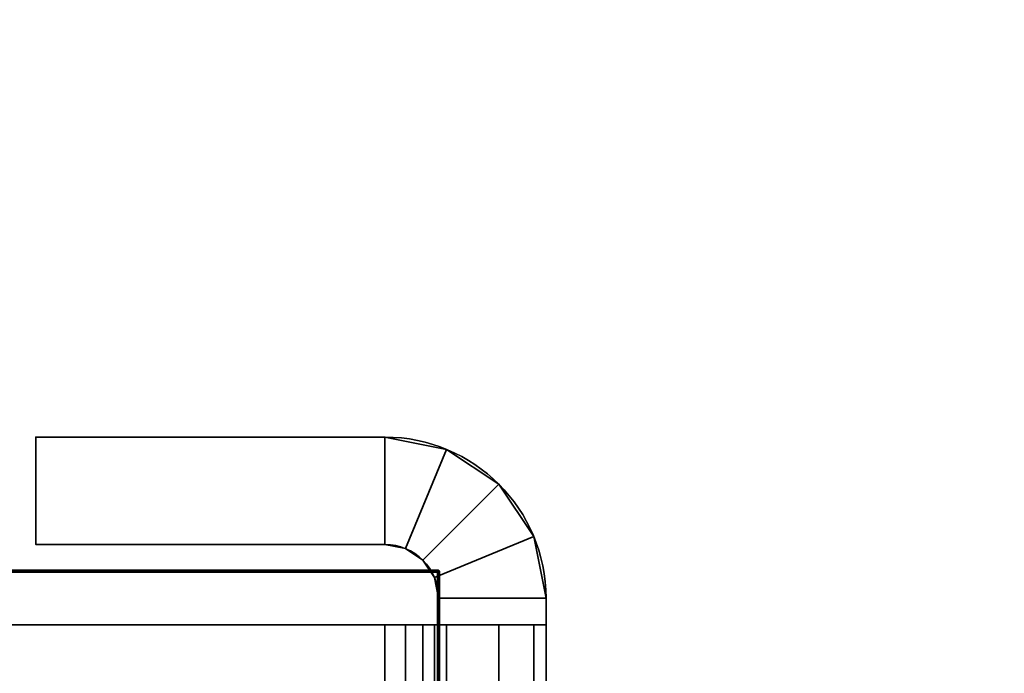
# Model space of a CAD drawing. Header units: millimetres. Extents: x -603 to 3703, y -115 to 249.
# Tile 627 of 656: x 1987 to 2005, y -9 to 3. Entities that reach past the tile are written whole.
import ezdxf

# ---------------------------------------------------------------- set-up
doc = ezdxf.new("R2010")
doc.units = ezdxf.units.MM
doc.layers.add('152', color=7, linetype='Continuous', true_color=0xffffff)

# ---------------------------------------------------------------- blocks, each defined once
blk = doc.blocks.new('UG_SURFACE_002')
at = {"layer": '152', "color": 252, "linetype": 'Continuous', "lineweight": 35}
for points in [[(2165, -13.3, 2212.25), (2165, 230.4, 2212.25), (835, 230.4, 2212.25), (835, -13.3, 2212.25)], [(985, -13.3, 2062.25), (985, 230.4, 2062.25), (2015, 230.4, 2062.25), (2015, -13.3, 2062.25)]]:
    blk.add_3dface(points, dxfattribs=at)
blk = doc.blocks.new('UG_SURFACE_147')
at = {"layer": '152', "color": 18, "linetype": 'Continuous', "lineweight": 70}
for points in [[(1976.5, -6.8, 1529.25), (1994.5, -6.8, 1529.25), (1994.5, -6.8, 1494.25), (1976.5, -6.8, 1494.25)], [(1976.5, -6.8, 1494.25), (1994.5, -6.8, 1494.25), (1994.5, -31.8, 1494.25), (1979.5, -31.8, 1494.25)], [(1994.5, -31.8, 1529.25), (1994.5, -6.8, 1529.25), (1976.5, -6.8, 1529.25), (1976.5, -28.8, 1529.25)], [(1994.5, -6.8, 1529.25), (1994.5, -31.8, 1529.25), (1994.5, -31.8, 1494.25), (1994.5, -6.8, 1494.25)]]:
    blk.add_3dface(points, dxfattribs=at)
blk = doc.blocks.new('UG_SURFACE_148')
at = {"layer": '152', "color": 252, "linetype": 'Continuous', "lineweight": 35}
for points in [[(1987, -6.3, 1527.75), (1987, -4.3, 1527.75), (1987, -4.3, 1495.75), (1987, -6.3, 1495.75)], [(1993.5, -4.3, 1527.75), (1993.5, -4.3, 1495.75), (1987, -4.3, 1495.75), (1987, -4.3, 1527.75)], [(1993.5, -6.3, 1495.75), (1987, -6.3, 1495.75), (1987, -4.3, 1495.75), (1993.5, -4.3, 1495.75)], [(1993.5, -4.3, 1527.75), (1987, -4.3, 1527.75), (1987, -6.3, 1527.75), (1993.5, -6.3, 1527.75)], [(1993.5, -4.3, 1495.75), (1994.648, -4.528, 1495.75), (1993.883, -6.376, 1495.75), (1993.5, -6.3, 1495.75)], [(1993.5, -6.3, 1527.75), (1993.883, -6.376, 1527.75), (1994.648, -4.528, 1527.75), (1993.5, -4.3, 1527.75)], [(1993.5, -4.3, 1495.75), (1993.5, -4.3, 1527.75), (1994.648, -4.528, 1527.75), (1994.648, -4.528, 1495.75)], [(1994.648, -4.528, 1495.75), (1995.621, -5.179, 1495.75), (1994.207, -6.593, 1495.75), (1993.883, -6.376, 1495.75)], [(1993.883, -6.376, 1527.75), (1994.207, -6.593, 1527.75), (1995.621, -5.179, 1527.75), (1994.648, -4.528, 1527.75)], [(1994.648, -4.528, 1495.75), (1994.648, -4.528, 1527.75), (1995.621, -5.179, 1527.75), (1995.621, -5.179, 1495.75)], [(1995.621, -5.179, 1495.75), (1996.272, -6.152, 1495.75), (1994.424, -6.917, 1495.75), (1994.207, -6.593, 1495.75)], [(1996.272, -6.152, 1527.75), (1995.621, -5.179, 1527.75), (1994.207, -6.593, 1527.75), (1994.424, -6.917, 1527.75)], [(1995.621, -5.179, 1495.75), (1995.621, -5.179, 1527.75), (1996.272, -6.152, 1527.75), (1996.272, -6.152, 1495.75)], [(1994.5, -7.3, 1495.75), (1994.424, -6.917, 1495.75), (1996.272, -6.152, 1495.75), (1996.5, -7.3, 1495.75)], [(1996.5, -7.3, 1527.75), (1996.272, -6.152, 1527.75), (1994.424, -6.917, 1527.75), (1994.5, -7.3, 1527.75)], [(1996.272, -6.152, 1495.75), (1996.272, -6.152, 1527.75), (1996.5, -7.3, 1527.75), (1996.5, -7.3, 1495.75)], [(1993.5, -6.3, 1527.75), (1987, -6.3, 1527.75), (1987, -6.3, 1495.75), (1993.5, -6.3, 1495.75)], [(1993.883, -6.376, 1495.75), (1993.883, -6.376, 1527.75), (1993.5, -6.3, 1527.75), (1993.5, -6.3, 1495.75)], [(1994.207, -6.593, 1495.75), (1994.207, -6.593, 1527.75), (1993.883, -6.376, 1527.75), (1993.883, -6.376, 1495.75)], [(1994.424, -6.917, 1495.75), (1994.424, -6.917, 1527.75), (1994.207, -6.593, 1527.75), (1994.207, -6.593, 1495.75)], [(1994.5, -7.3, 1495.75), (1994.5, -7.3, 1527.75), (1994.424, -6.917, 1527.75), (1994.424, -6.917, 1495.75)], [(1994.5, -7.3, 1495.75), (1994.5, -17.571, 1509.743), (1994.5, -16.947, 1510.823)], [(1994.5, -7.3, 1495.75), (1994.5, -7.8, 1495.75), (1994.5, -18.58, 1509.009), (1994.5, -17.571, 1509.743)], [(1994.5, -16.947, 1510.823), (1994.5, -7.8, 1527.75), (1994.5, -7.3, 1527.75), (1994.5, -7.3, 1495.75)], [(1996.5, -7.3, 1495.75), (1996.5, -7.8, 1495.75), (1994.5, -7.8, 1495.75), (1994.5, -7.3, 1495.75)], [(1994.5, -7.3, 1527.75), (1994.5, -7.8, 1527.75), (1996.5, -7.8, 1527.75), (1996.5, -7.3, 1527.75)], [(1996.5, -12.8, 1518.75), (1996.5, -7.3, 1527.75), (1996.5, -7.8, 1527.75), (1996.5, -16.259, 1520.919)], [(1996.5, -12.8, 1518.75), (1996.5, -12.8, 1504.75), (1996.5, -7.3, 1495.75), (1996.5, -7.3, 1527.75)], [(1996.5, -7.8, 1495.75), (1996.5, -7.3, 1495.75), (1996.5, -12.8, 1504.75)], [(1979.5, -27.8, 1529.25), (1979.5, -7.8, 1529.25), (1993.5, -7.8, 1529.25), (1993.5, -31.8, 1529.25)], [(1993.5, -31.8, 1531.25), (1993.5, -7.8, 1531.25), (1979.5, -7.8, 1531.25), (1979.5, -27.8, 1531.25)], [(1979.5, -7.8, 1531.25), (1993.5, -7.8, 1531.25), (1993.5, -7.8, 1529.25), (1979.5, -7.8, 1529.25)], [(1979.5, -27.8, 1492.25), (1979.5, -7.8, 1492.25), (1993.5, -7.8, 1492.25), (1993.5, -31.8, 1492.25)], [(1993.5, -31.8, 1494.25), (1993.5, -7.8, 1494.25), (1979.5, -7.8, 1494.25), (1979.5, -27.8, 1494.25)], [(1993.5, -7.8, 1492.25), (1979.5, -7.8, 1492.25), (1979.5, -7.8, 1494.25), (1993.5, -7.8, 1494.25)], [(1993.883, -7.8, 1529.174), (1993.883, -31.8, 1529.174), (1993.5, -31.8, 1529.25), (1993.5, -7.8, 1529.25)], [(1993.5, -7.8, 1494.25), (1993.5, -31.8, 1494.25), (1993.883, -31.8, 1494.326), (1993.883, -7.8, 1494.326)], [(1993.5, -7.8, 1531.25), (1993.5, -31.8, 1531.25), (1994.648, -31.8, 1531.022), (1994.648, -7.8, 1531.022)], [(1993.5, -7.8, 1531.25), (1994.648, -7.8, 1531.022), (1993.883, -7.8, 1529.174), (1993.5, -7.8, 1529.25)], [(1994.648, -7.8, 1492.478), (1994.648, -31.8, 1492.478), (1993.5, -31.8, 1492.25), (1993.5, -7.8, 1492.25)], [(1993.5, -7.8, 1494.25), (1993.883, -7.8, 1494.326), (1994.648, -7.8, 1492.478), (1993.5, -7.8, 1492.25)], [(1994.207, -7.8, 1528.957), (1994.207, -31.8, 1528.957), (1993.883, -31.8, 1529.174), (1993.883, -7.8, 1529.174)], [(1993.883, -7.8, 1494.326), (1993.883, -31.8, 1494.326), (1994.207, -31.8, 1494.543), (1994.207, -7.8, 1494.543)], [(1994.648, -7.8, 1531.022), (1995.621, -7.8, 1530.371), (1994.207, -7.8, 1528.957), (1993.883, -7.8, 1529.174)], [(1993.883, -7.8, 1494.326), (1994.207, -7.8, 1494.543), (1995.621, -7.8, 1493.129), (1994.648, -7.8, 1492.478)], [(1994.424, -7.8, 1528.633), (1994.424, -31.8, 1528.633), (1994.207, -31.8, 1528.957), (1994.207, -7.8, 1528.957)], [(1994.207, -7.8, 1494.543), (1994.207, -31.8, 1494.543), (1994.424, -31.8, 1494.867), (1994.424, -7.8, 1494.867)], [(1994.424, -7.8, 1528.633), (1994.207, -7.8, 1528.957), (1995.621, -7.8, 1530.371), (1996.272, -7.8, 1529.398)], [(1996.272, -7.8, 1494.102), (1995.621, -7.8, 1493.129), (1994.207, -7.8, 1494.543), (1994.424, -7.8, 1494.867)], [(1994.5, -7.8, 1528.25), (1994.5, -31.8, 1528.25), (1994.424, -31.8, 1528.633), (1994.424, -7.8, 1528.633)], [(1994.424, -7.8, 1494.867), (1994.424, -31.8, 1494.867), (1994.5, -31.8, 1495.25), (1994.5, -7.8, 1495.25)], [(1994.5, -7.8, 1528.25), (1994.424, -7.8, 1528.633), (1996.272, -7.8, 1529.398), (1996.5, -7.8, 1528.25)], [(1996.5, -7.8, 1495.25), (1996.272, -7.8, 1494.102), (1994.424, -7.8, 1494.867), (1994.5, -7.8, 1495.25)], [(1994.5, -31.8, 1528.25), (1994.5, -7.8, 1528.25), (1994.5, -19.176, 1514.684), (1994.5, -20.424, 1514.684)], [(1994.5, -7.8, 1495.75), (1994.5, -21.02, 1509.009), (1994.5, -19.8, 1508.75)], [(1994.5, -19.8, 1508.75), (1994.5, -18.58, 1509.009), (1994.5, -7.8, 1495.75)], [(1994.5, -7.8, 1528.25), (1994.5, -7.8, 1527.75), (1994.5, -17.202, 1513.25), (1994.5, -18.037, 1514.177)], [(1994.5, -7.8, 1527.75), (1994.5, -16.947, 1510.823), (1994.5, -16.816, 1512.064)], [(1994.5, -16.816, 1512.064), (1994.5, -17.202, 1513.25), (1994.5, -7.8, 1527.75)], [(1994.5, -18.037, 1514.177), (1994.5, -19.176, 1514.684), (1994.5, -7.8, 1528.25)], [(1994.5, -21.02, 1509.009), (1994.5, -7.8, 1495.75), (1994.5, -7.8, 1495.25), (1994.5, -31.8, 1495.25)], [(1996.5, -7.8, 1528.25), (1996.5, -7.8, 1527.75), (1994.5, -7.8, 1527.75), (1994.5, -7.8, 1528.25)], [(1994.5, -7.8, 1495.25), (1994.5, -7.8, 1495.75), (1996.5, -7.8, 1495.75), (1996.5, -7.8, 1495.25)], [(1994.648, -7.8, 1531.022), (1994.648, -31.8, 1531.022), (1995.621, -31.8, 1530.371), (1995.621, -7.8, 1530.371)], [(1995.621, -7.8, 1493.129), (1995.621, -31.8, 1493.129), (1994.648, -31.8, 1492.478), (1994.648, -7.8, 1492.478)], [(1995.621, -7.8, 1530.371), (1995.621, -31.8, 1530.371), (1996.272, -31.8, 1529.398), (1996.272, -7.8, 1529.398)], [(1996.272, -7.8, 1494.102), (1996.272, -31.8, 1494.102), (1995.621, -31.8, 1493.129), (1995.621, -7.8, 1493.129)], [(1996.272, -7.8, 1529.398), (1996.272, -31.8, 1529.398), (1996.5, -31.8, 1528.25), (1996.5, -7.8, 1528.25)], [(1996.5, -7.8, 1495.25), (1996.5, -31.8, 1495.25), (1996.272, -31.8, 1494.102), (1996.272, -7.8, 1494.102)], [(1996.5, -22.755, 1524.75), (1996.5, -16.845, 1524.75), (1996.5, -7.8, 1528.25), (1996.5, -31.8, 1528.25)], [(1996.5, -7.8, 1527.75), (1996.5, -15.817, 1523.93), (1996.5, -15.8, 1523.75)], [(1996.5, -7.8, 1527.75), (1996.5, -15.855, 1521.427), (1996.5, -15.886, 1521.371)], [(1996.5, -15.8, 1523.75), (1996.5, -15.8, 1521.75), (1996.5, -7.8, 1527.75)], [(1996.5, -7.8, 1527.75), (1996.5, -7.8, 1528.25), (1996.5, -15.936, 1524.245), (1996.5, -15.892, 1524.128)], [(1996.5, -7.8, 1495.25), (1996.5, -16.259, 1498.919), (1996.5, -16.448, 1498.838)], [(1996.5, -15.886, 1521.371), (1996.5, -16.014, 1521.141), (1996.5, -7.8, 1527.75)], [(1996.5, -15.892, 1524.128), (1996.5, -15.817, 1523.93), (1996.5, -7.8, 1527.75)], [(1996.5, -7.8, 1528.25), (1996.5, -16.484, 1524.69), (1996.5, -16.445, 1524.668)], [(1996.5, -16.448, 1498.838), (1996.5, -16.572, 1498.784), (1996.5, -7.8, 1495.25)], [(1996.5, -7.8, 1495.75), (1996.5, -12.8, 1504.75), (1996.5, -15.817, 1501.93), (1996.5, -15.8, 1501.75)], [(1996.5, -15.8, 1521.75), (1996.5, -15.855, 1521.427), (1996.5, -7.8, 1527.75)], [(1996.5, -16.845, 1524.75), (1996.5, -16.484, 1524.69), (1996.5, -7.8, 1528.25)], [(1996.5, -7.8, 1495.25), (1996.5, -16.014, 1499.141), (1996.5, -16.259, 1498.919)], [(1996.5, -7.8, 1495.25), (1996.5, -7.8, 1495.75), (1996.5, -15.855, 1499.427), (1996.5, -15.886, 1499.371)], [(1996.5, -15.8, 1501.75), (1996.5, -15.8, 1499.75), (1996.5, -7.8, 1495.75)], [(1996.5, -7.8, 1528.25), (1996.5, -16.165, 1524.512), (1996.5, -15.936, 1524.245)], [(1996.5, -15.886, 1499.371), (1996.5, -16.014, 1499.141), (1996.5, -7.8, 1495.25)], [(1996.5, -16.445, 1524.668), (1996.5, -16.165, 1524.512), (1996.5, -7.8, 1528.25)], [(1996.5, -15.8, 1499.75), (1996.5, -15.855, 1499.427), (1996.5, -7.8, 1495.75)], [(1996.5, -31.8, 1495.25), (1996.5, -7.8, 1495.25), (1996.5, -16.845, 1498.75), (1996.5, -22.755, 1498.75)], [(1996.5, -16.572, 1498.784), (1996.5, -16.845, 1498.75), (1996.5, -7.8, 1495.25)], [(1996.5, -16.014, 1521.141), (1996.5, -16.259, 1520.919), (1996.5, -7.8, 1527.75)]]:
    blk.add_3dface(points, dxfattribs=at)
blk = doc.blocks.new('UG_SURFACE_154')
at = {"layer": '152', "color": 18, "linetype": 'Continuous', "lineweight": 70}
for points in [[(1976.5, -6.8, 344.25), (1994.5, -6.8, 344.25), (1994.5, -6.8, 309.25), (1976.5, -6.8, 309.25)], [(1976.5, -6.8, 309.25), (1994.5, -6.8, 309.25), (1994.5, -31.8, 309.25), (1979.5, -31.8, 309.25)], [(1994.5, -31.8, 344.25), (1994.5, -6.8, 344.25), (1976.5, -6.8, 344.25), (1976.5, -28.8, 344.25)], [(1994.5, -6.8, 344.25), (1994.5, -31.8, 344.25), (1994.5, -31.8, 309.25), (1994.5, -6.8, 309.25)]]:
    blk.add_3dface(points, dxfattribs=at)
blk = doc.blocks.new('UG_SURFACE_155')
at = {"layer": '152', "color": 252, "linetype": 'Continuous', "lineweight": 35}
for points in [[(1987, -6.3, 342.75), (1987, -4.3, 342.75), (1987, -4.3, 310.75), (1987, -6.3, 310.75)], [(1993.5, -4.3, 342.75), (1993.5, -4.3, 310.75), (1987, -4.3, 310.75), (1987, -4.3, 342.75)], [(1993.5, -6.3, 310.75), (1987, -6.3, 310.75), (1987, -4.3, 310.75), (1993.5, -4.3, 310.75)], [(1993.5, -4.3, 342.75), (1987, -4.3, 342.75), (1987, -6.3, 342.75), (1993.5, -6.3, 342.75)], [(1993.5, -4.3, 310.75), (1994.648, -4.528, 310.75), (1993.883, -6.376, 310.75), (1993.5, -6.3, 310.75)], [(1993.5, -6.3, 342.75), (1993.883, -6.376, 342.75), (1994.648, -4.528, 342.75), (1993.5, -4.3, 342.75)], [(1993.5, -4.3, 310.75), (1993.5, -4.3, 342.75), (1994.648, -4.528, 342.75), (1994.648, -4.528, 310.75)], [(1994.648, -4.528, 310.75), (1995.621, -5.179, 310.75), (1994.207, -6.593, 310.75), (1993.883, -6.376, 310.75)], [(1993.883, -6.376, 342.75), (1994.207, -6.593, 342.75), (1995.621, -5.179, 342.75), (1994.648, -4.528, 342.75)], [(1994.648, -4.528, 310.75), (1994.648, -4.528, 342.75), (1995.621, -5.179, 342.75), (1995.621, -5.179, 310.75)], [(1995.621, -5.179, 310.75), (1996.272, -6.152, 310.75), (1994.424, -6.917, 310.75), (1994.207, -6.593, 310.75)], [(1996.272, -6.152, 342.75), (1995.621, -5.179, 342.75), (1994.207, -6.593, 342.75), (1994.424, -6.917, 342.75)], [(1995.621, -5.179, 310.75), (1995.621, -5.179, 342.75), (1996.272, -6.152, 342.75), (1996.272, -6.152, 310.75)], [(1994.5, -7.3, 310.75), (1994.424, -6.917, 310.75), (1996.272, -6.152, 310.75), (1996.5, -7.3, 310.75)], [(1996.5, -7.3, 342.75), (1996.272, -6.152, 342.75), (1994.424, -6.917, 342.75), (1994.5, -7.3, 342.75)], [(1996.272, -6.152, 310.75), (1996.272, -6.152, 342.75), (1996.5, -7.3, 342.75), (1996.5, -7.3, 310.75)], [(1993.5, -6.3, 342.75), (1987, -6.3, 342.75), (1987, -6.3, 310.75), (1993.5, -6.3, 310.75)], [(1993.883, -6.376, 310.75), (1993.883, -6.376, 342.75), (1993.5, -6.3, 342.75), (1993.5, -6.3, 310.75)], [(1994.207, -6.593, 310.75), (1994.207, -6.593, 342.75), (1993.883, -6.376, 342.75), (1993.883, -6.376, 310.75)], [(1994.424, -6.917, 310.75), (1994.424, -6.917, 342.75), (1994.207, -6.593, 342.75), (1994.207, -6.593, 310.75)], [(1994.5, -7.3, 310.75), (1994.5, -7.3, 342.75), (1994.424, -6.917, 342.75), (1994.424, -6.917, 310.75)], [(1994.5, -7.3, 310.75), (1994.5, -17.571, 324.743), (1994.5, -16.947, 325.823)], [(1994.5, -7.3, 310.75), (1994.5, -7.8, 310.75), (1994.5, -18.58, 324.009), (1994.5, -17.571, 324.743)], [(1994.5, -16.947, 325.823), (1994.5, -7.8, 342.75), (1994.5, -7.3, 342.75), (1994.5, -7.3, 310.75)], [(1996.5, -7.3, 310.75), (1996.5, -7.8, 310.75), (1994.5, -7.8, 310.75), (1994.5, -7.3, 310.75)], [(1994.5, -7.3, 342.75), (1994.5, -7.8, 342.75), (1996.5, -7.8, 342.75), (1996.5, -7.3, 342.75)], [(1996.5, -12.8, 333.75), (1996.5, -7.3, 342.75), (1996.5, -7.8, 342.75), (1996.5, -16.259, 335.919)], [(1996.5, -12.8, 333.75), (1996.5, -12.8, 319.75), (1996.5, -7.3, 310.75), (1996.5, -7.3, 342.75)], [(1996.5, -7.8, 310.75), (1996.5, -7.3, 310.75), (1996.5, -12.8, 319.75)], [(1979.5, -27.8, 344.25), (1979.5, -7.8, 344.25), (1993.5, -7.8, 344.25), (1993.5, -31.8, 344.25)], [(1993.5, -31.8, 346.25), (1993.5, -7.8, 346.25), (1979.5, -7.8, 346.25), (1979.5, -27.8, 346.25)], [(1979.5, -7.8, 346.25), (1993.5, -7.8, 346.25), (1993.5, -7.8, 344.25), (1979.5, -7.8, 344.25)], [(1979.5, -27.8, 307.25), (1979.5, -7.8, 307.25), (1993.5, -7.8, 307.25), (1993.5, -31.8, 307.25)], [(1993.5, -31.8, 309.25), (1993.5, -7.8, 309.25), (1979.5, -7.8, 309.25), (1979.5, -27.8, 309.25)], [(1993.5, -7.8, 307.25), (1979.5, -7.8, 307.25), (1979.5, -7.8, 309.25), (1993.5, -7.8, 309.25)], [(1993.883, -7.8, 344.174), (1993.883, -31.8, 344.174), (1993.5, -31.8, 344.25), (1993.5, -7.8, 344.25)], [(1993.5, -7.8, 309.25), (1993.5, -31.8, 309.25), (1993.883, -31.8, 309.326), (1993.883, -7.8, 309.326)], [(1993.5, -7.8, 346.25), (1993.5, -31.8, 346.25), (1994.648, -31.8, 346.022), (1994.648, -7.8, 346.022)], [(1993.5, -7.8, 346.25), (1994.648, -7.8, 346.022), (1993.883, -7.8, 344.174), (1993.5, -7.8, 344.25)], [(1994.648, -7.8, 307.478), (1994.648, -31.8, 307.478), (1993.5, -31.8, 307.25), (1993.5, -7.8, 307.25)], [(1993.5, -7.8, 309.25), (1993.883, -7.8, 309.326), (1994.648, -7.8, 307.478), (1993.5, -7.8, 307.25)], [(1994.207, -7.8, 343.957), (1994.207, -31.8, 343.957), (1993.883, -31.8, 344.174), (1993.883, -7.8, 344.174)], [(1993.883, -7.8, 309.326), (1993.883, -31.8, 309.326), (1994.207, -31.8, 309.543), (1994.207, -7.8, 309.543)], [(1994.648, -7.8, 346.022), (1995.621, -7.8, 345.371), (1994.207, -7.8, 343.957), (1993.883, -7.8, 344.174)], [(1993.883, -7.8, 309.326), (1994.207, -7.8, 309.543), (1995.621, -7.8, 308.129), (1994.648, -7.8, 307.478)], [(1994.424, -7.8, 343.633), (1994.424, -31.8, 343.633), (1994.207, -31.8, 343.957), (1994.207, -7.8, 343.957)], [(1994.207, -7.8, 309.543), (1994.207, -31.8, 309.543), (1994.424, -31.8, 309.867), (1994.424, -7.8, 309.867)], [(1994.424, -7.8, 343.633), (1994.207, -7.8, 343.957), (1995.621, -7.8, 345.371), (1996.272, -7.8, 344.398)], [(1996.272, -7.8, 309.102), (1995.621, -7.8, 308.129), (1994.207, -7.8, 309.543), (1994.424, -7.8, 309.867)], [(1994.5, -7.8, 343.25), (1994.5, -31.8, 343.25), (1994.424, -31.8, 343.633), (1994.424, -7.8, 343.633)], [(1994.424, -7.8, 309.867), (1994.424, -31.8, 309.867), (1994.5, -31.8, 310.25), (1994.5, -7.8, 310.25)], [(1994.5, -7.8, 343.25), (1994.424, -7.8, 343.633), (1996.272, -7.8, 344.398), (1996.5, -7.8, 343.25)], [(1996.5, -7.8, 310.25), (1996.272, -7.8, 309.102), (1994.424, -7.8, 309.867), (1994.5, -7.8, 310.25)], [(1994.5, -31.8, 343.25), (1994.5, -7.8, 343.25), (1994.5, -19.176, 329.684), (1994.5, -20.424, 329.684)], [(1994.5, -7.8, 310.75), (1994.5, -21.02, 324.009), (1994.5, -19.8, 323.75)], [(1994.5, -7.8, 342.75), (1994.5, -16.816, 327.064), (1994.5, -17.202, 328.25)], [(1994.5, -19.8, 323.75), (1994.5, -18.58, 324.009), (1994.5, -7.8, 310.75)], [(1994.5, -7.8, 342.75), (1994.5, -16.947, 325.823), (1994.5, -16.816, 327.064)], [(1994.5, -17.202, 328.25), (1994.5, -18.037, 329.177), (1994.5, -7.8, 343.25), (1994.5, -7.8, 342.75)], [(1994.5, -18.037, 329.177), (1994.5, -19.176, 329.684), (1994.5, -7.8, 343.25)], [(1994.5, -21.02, 324.009), (1994.5, -7.8, 310.75), (1994.5, -7.8, 310.25), (1994.5, -31.8, 310.25)], [(1996.5, -7.8, 343.25), (1996.5, -7.8, 342.75), (1994.5, -7.8, 342.75), (1994.5, -7.8, 343.25)], [(1994.5, -7.8, 310.25), (1994.5, -7.8, 310.75), (1996.5, -7.8, 310.75), (1996.5, -7.8, 310.25)], [(1994.648, -7.8, 346.022), (1994.648, -31.8, 346.022), (1995.621, -31.8, 345.371), (1995.621, -7.8, 345.371)], [(1995.621, -7.8, 308.129), (1995.621, -31.8, 308.129), (1994.648, -31.8, 307.478), (1994.648, -7.8, 307.478)], [(1995.621, -7.8, 345.371), (1995.621, -31.8, 345.371), (1996.272, -31.8, 344.398), (1996.272, -7.8, 344.398)], [(1996.272, -7.8, 309.102), (1996.272, -31.8, 309.102), (1995.621, -31.8, 308.129), (1995.621, -7.8, 308.129)], [(1996.272, -7.8, 344.398), (1996.272, -31.8, 344.398), (1996.5, -31.8, 343.25), (1996.5, -7.8, 343.25)], [(1996.5, -7.8, 310.25), (1996.5, -31.8, 310.25), (1996.272, -31.8, 309.102), (1996.272, -7.8, 309.102)], [(1996.5, -22.755, 339.75), (1996.5, -16.845, 339.75), (1996.5, -7.8, 343.25), (1996.5, -31.8, 343.25)], [(1996.5, -7.8, 342.75), (1996.5, -15.817, 338.93), (1996.5, -15.8, 338.75)], [(1996.5, -7.8, 310.25), (1996.5, -16.259, 313.919), (1996.5, -16.448, 313.838)], [(1996.5, -7.8, 342.75), (1996.5, -15.855, 336.427), (1996.5, -15.886, 336.371)], [(1996.5, -15.8, 338.75), (1996.5, -15.8, 336.75), (1996.5, -7.8, 342.75)], [(1996.5, -7.8, 342.75), (1996.5, -7.8, 343.25), (1996.5, -15.936, 339.245), (1996.5, -15.892, 339.128)], [(1996.5, -7.8, 343.25), (1996.5, -16.484, 339.69), (1996.5, -16.445, 339.668)], [(1996.5, -16.448, 313.838), (1996.5, -16.572, 313.784), (1996.5, -7.8, 310.25)], [(1996.5, -7.8, 310.75), (1996.5, -12.8, 319.75), (1996.5, -15.817, 316.93), (1996.5, -15.8, 316.75)], [(1996.5, -15.886, 336.371), (1996.5, -16.014, 336.141), (1996.5, -7.8, 342.75)], [(1996.5, -15.892, 339.128), (1996.5, -15.817, 338.93), (1996.5, -7.8, 342.75)], [(1996.5, -16.845, 339.75), (1996.5, -16.484, 339.69), (1996.5, -7.8, 343.25)], [(1996.5, -7.8, 310.25), (1996.5, -16.014, 314.141), (1996.5, -16.259, 313.919)], [(1996.5, -7.8, 310.25), (1996.5, -7.8, 310.75), (1996.5, -15.855, 314.427), (1996.5, -15.886, 314.371)], [(1996.5, -15.8, 316.75), (1996.5, -15.8, 314.75), (1996.5, -7.8, 310.75)], [(1996.5, -15.8, 336.75), (1996.5, -15.855, 336.427), (1996.5, -7.8, 342.75)], [(1996.5, -15.886, 314.371), (1996.5, -16.014, 314.141), (1996.5, -7.8, 310.25)], [(1996.5, -7.8, 343.25), (1996.5, -16.165, 339.512), (1996.5, -15.936, 339.245)], [(1996.5, -15.8, 314.75), (1996.5, -15.855, 314.427), (1996.5, -7.8, 310.75)], [(1996.5, -16.445, 339.668), (1996.5, -16.165, 339.512), (1996.5, -7.8, 343.25)], [(1996.5, -31.8, 310.25), (1996.5, -7.8, 310.25), (1996.5, -16.845, 313.75), (1996.5, -22.755, 313.75)], [(1996.5, -16.572, 313.784), (1996.5, -16.845, 313.75), (1996.5, -7.8, 310.25)], [(1996.5, -16.014, 336.141), (1996.5, -16.259, 335.919), (1996.5, -7.8, 342.75)]]:
    blk.add_3dface(points, dxfattribs=at)
blk = doc.blocks.new('UG_SURFACE_157')
at = {"layer": '152', "color": 18, "linetype": 'Continuous', "lineweight": 70}
for points in [[(1976.5, -6.8, 1779.25), (1994.5, -6.8, 1779.25), (1994.5, -6.8, 1744.25), (1976.5, -6.8, 1744.25)], [(1976.5, -6.8, 1744.25), (1994.5, -6.8, 1744.25), (1994.5, -31.8, 1744.25), (1979.5, -31.8, 1744.25)], [(1994.5, -31.8, 1779.25), (1994.5, -6.8, 1779.25), (1976.5, -6.8, 1779.25), (1976.5, -28.8, 1779.25)], [(1994.5, -6.8, 1779.25), (1994.5, -31.8, 1779.25), (1994.5, -31.8, 1744.25), (1994.5, -6.8, 1744.25)]]:
    blk.add_3dface(points, dxfattribs=at)
blk = doc.blocks.new('UG_SURFACE_158')
at = {"layer": '152', "color": 252, "linetype": 'Continuous', "lineweight": 35}
for points in [[(1987, -6.3, 1777.75), (1987, -4.3, 1777.75), (1987, -4.3, 1745.75), (1987, -6.3, 1745.75)], [(1993.5, -4.3, 1777.75), (1993.5, -4.3, 1745.75), (1987, -4.3, 1745.75), (1987, -4.3, 1777.75)], [(1993.5, -6.3, 1745.75), (1987, -6.3, 1745.75), (1987, -4.3, 1745.75), (1993.5, -4.3, 1745.75)], [(1993.5, -4.3, 1777.75), (1987, -4.3, 1777.75), (1987, -6.3, 1777.75), (1993.5, -6.3, 1777.75)], [(1993.5, -4.3, 1745.75), (1994.648, -4.528, 1745.75), (1993.883, -6.376, 1745.75), (1993.5, -6.3, 1745.75)], [(1993.5, -6.3, 1777.75), (1993.883, -6.376, 1777.75), (1994.648, -4.528, 1777.75), (1993.5, -4.3, 1777.75)], [(1993.5, -4.3, 1745.75), (1993.5, -4.3, 1777.75), (1994.648, -4.528, 1777.75), (1994.648, -4.528, 1745.75)], [(1994.648, -4.528, 1745.75), (1995.621, -5.179, 1745.75), (1994.207, -6.593, 1745.75), (1993.883, -6.376, 1745.75)], [(1993.883, -6.376, 1777.75), (1994.207, -6.593, 1777.75), (1995.621, -5.179, 1777.75), (1994.648, -4.528, 1777.75)], [(1994.648, -4.528, 1745.75), (1994.648, -4.528, 1777.75), (1995.621, -5.179, 1777.75), (1995.621, -5.179, 1745.75)], [(1995.621, -5.179, 1745.75), (1996.272, -6.152, 1745.75), (1994.424, -6.917, 1745.75), (1994.207, -6.593, 1745.75)], [(1996.272, -6.152, 1777.75), (1995.621, -5.179, 1777.75), (1994.207, -6.593, 1777.75), (1994.424, -6.917, 1777.75)], [(1995.621, -5.179, 1745.75), (1995.621, -5.179, 1777.75), (1996.272, -6.152, 1777.75), (1996.272, -6.152, 1745.75)], [(1994.5, -7.3, 1745.75), (1994.424, -6.917, 1745.75), (1996.272, -6.152, 1745.75), (1996.5, -7.3, 1745.75)], [(1996.5, -7.3, 1777.75), (1996.272, -6.152, 1777.75), (1994.424, -6.917, 1777.75), (1994.5, -7.3, 1777.75)], [(1996.272, -6.152, 1745.75), (1996.272, -6.152, 1777.75), (1996.5, -7.3, 1777.75), (1996.5, -7.3, 1745.75)], [(1993.5, -6.3, 1777.75), (1987, -6.3, 1777.75), (1987, -6.3, 1745.75), (1993.5, -6.3, 1745.75)], [(1993.883, -6.376, 1745.75), (1993.883, -6.376, 1777.75), (1993.5, -6.3, 1777.75), (1993.5, -6.3, 1745.75)], [(1994.207, -6.593, 1745.75), (1994.207, -6.593, 1777.75), (1993.883, -6.376, 1777.75), (1993.883, -6.376, 1745.75)], [(1994.424, -6.917, 1745.75), (1994.424, -6.917, 1777.75), (1994.207, -6.593, 1777.75), (1994.207, -6.593, 1745.75)], [(1994.5, -7.3, 1745.75), (1994.5, -7.3, 1777.75), (1994.424, -6.917, 1777.75), (1994.424, -6.917, 1745.75)], [(1994.5, -7.3, 1745.75), (1994.5, -17.571, 1759.743), (1994.5, -16.947, 1760.823)], [(1994.5, -7.3, 1745.75), (1994.5, -7.8, 1745.75), (1994.5, -18.58, 1759.009), (1994.5, -17.571, 1759.743)], [(1994.5, -16.947, 1760.823), (1994.5, -7.8, 1777.75), (1994.5, -7.3, 1777.75), (1994.5, -7.3, 1745.75)], [(1996.5, -7.3, 1745.75), (1996.5, -7.8, 1745.75), (1994.5, -7.8, 1745.75), (1994.5, -7.3, 1745.75)], [(1994.5, -7.3, 1777.75), (1994.5, -7.8, 1777.75), (1996.5, -7.8, 1777.75), (1996.5, -7.3, 1777.75)], [(1996.5, -12.8, 1768.75), (1996.5, -7.3, 1777.75), (1996.5, -7.8, 1777.75), (1996.5, -16.259, 1770.919)], [(1996.5, -12.8, 1768.75), (1996.5, -12.8, 1754.75), (1996.5, -7.3, 1745.75), (1996.5, -7.3, 1777.75)], [(1996.5, -7.8, 1745.75), (1996.5, -7.3, 1745.75), (1996.5, -12.8, 1754.75)], [(1979.5, -27.8, 1779.25), (1979.5, -7.8, 1779.25), (1993.5, -7.8, 1779.25), (1993.5, -31.8, 1779.25)], [(1993.5, -31.8, 1781.25), (1993.5, -7.8, 1781.25), (1979.5, -7.8, 1781.25), (1979.5, -27.8, 1781.25)], [(1979.5, -7.8, 1781.25), (1993.5, -7.8, 1781.25), (1993.5, -7.8, 1779.25), (1979.5, -7.8, 1779.25)], [(1979.5, -27.8, 1742.25), (1979.5, -7.8, 1742.25), (1993.5, -7.8, 1742.25), (1993.5, -31.8, 1742.25)], [(1993.5, -31.8, 1744.25), (1993.5, -7.8, 1744.25), (1979.5, -7.8, 1744.25), (1979.5, -27.8, 1744.25)], [(1993.5, -7.8, 1742.25), (1979.5, -7.8, 1742.25), (1979.5, -7.8, 1744.25), (1993.5, -7.8, 1744.25)], [(1993.883, -7.8, 1779.174), (1993.883, -31.8, 1779.174), (1993.5, -31.8, 1779.25), (1993.5, -7.8, 1779.25)], [(1993.5, -7.8, 1744.25), (1993.5, -31.8, 1744.25), (1993.883, -31.8, 1744.326), (1993.883, -7.8, 1744.326)], [(1993.5, -7.8, 1781.25), (1993.5, -31.8, 1781.25), (1994.648, -31.8, 1781.022), (1994.648, -7.8, 1781.022)], [(1993.5, -7.8, 1781.25), (1994.648, -7.8, 1781.022), (1993.883, -7.8, 1779.174), (1993.5, -7.8, 1779.25)], [(1994.648, -7.8, 1742.478), (1994.648, -31.8, 1742.478), (1993.5, -31.8, 1742.25), (1993.5, -7.8, 1742.25)], [(1993.5, -7.8, 1744.25), (1993.883, -7.8, 1744.326), (1994.648, -7.8, 1742.478), (1993.5, -7.8, 1742.25)], [(1994.207, -7.8, 1778.957), (1994.207, -31.8, 1778.957), (1993.883, -31.8, 1779.174), (1993.883, -7.8, 1779.174)], [(1993.883, -7.8, 1744.326), (1993.883, -31.8, 1744.326), (1994.207, -31.8, 1744.543), (1994.207, -7.8, 1744.543)], [(1994.648, -7.8, 1781.022), (1995.621, -7.8, 1780.371), (1994.207, -7.8, 1778.957), (1993.883, -7.8, 1779.174)], [(1993.883, -7.8, 1744.326), (1994.207, -7.8, 1744.543), (1995.621, -7.8, 1743.129), (1994.648, -7.8, 1742.478)], [(1994.424, -7.8, 1778.633), (1994.424, -31.8, 1778.633), (1994.207, -31.8, 1778.957), (1994.207, -7.8, 1778.957)], [(1994.207, -7.8, 1744.543), (1994.207, -31.8, 1744.543), (1994.424, -31.8, 1744.867), (1994.424, -7.8, 1744.867)], [(1994.424, -7.8, 1778.633), (1994.207, -7.8, 1778.957), (1995.621, -7.8, 1780.371), (1996.272, -7.8, 1779.398)], [(1996.272, -7.8, 1744.102), (1995.621, -7.8, 1743.129), (1994.207, -7.8, 1744.543), (1994.424, -7.8, 1744.867)], [(1994.5, -7.8, 1778.25), (1994.5, -31.8, 1778.25), (1994.424, -31.8, 1778.633), (1994.424, -7.8, 1778.633)], [(1994.424, -7.8, 1744.867), (1994.424, -31.8, 1744.867), (1994.5, -31.8, 1745.25), (1994.5, -7.8, 1745.25)], [(1994.5, -7.8, 1778.25), (1994.424, -7.8, 1778.633), (1996.272, -7.8, 1779.398), (1996.5, -7.8, 1778.25)], [(1996.5, -7.8, 1745.25), (1996.272, -7.8, 1744.102), (1994.424, -7.8, 1744.867), (1994.5, -7.8, 1745.25)], [(1994.5, -31.8, 1778.25), (1994.5, -7.8, 1778.25), (1994.5, -19.176, 1764.684), (1994.5, -20.424, 1764.684)], [(1994.5, -7.8, 1745.75), (1994.5, -21.02, 1759.009), (1994.5, -19.8, 1758.75)], [(1994.5, -19.8, 1758.75), (1994.5, -18.58, 1759.009), (1994.5, -7.8, 1745.75)], [(1994.5, -7.8, 1778.25), (1994.5, -7.8, 1777.75), (1994.5, -17.202, 1763.25), (1994.5, -18.037, 1764.177)], [(1994.5, -7.8, 1777.75), (1994.5, -16.947, 1760.823), (1994.5, -16.816, 1762.064)], [(1994.5, -16.816, 1762.064), (1994.5, -17.202, 1763.25), (1994.5, -7.8, 1777.75)], [(1994.5, -18.037, 1764.177), (1994.5, -19.176, 1764.684), (1994.5, -7.8, 1778.25)], [(1994.5, -21.02, 1759.009), (1994.5, -7.8, 1745.75), (1994.5, -7.8, 1745.25), (1994.5, -31.8, 1745.25)], [(1996.5, -7.8, 1778.25), (1996.5, -7.8, 1777.75), (1994.5, -7.8, 1777.75), (1994.5, -7.8, 1778.25)], [(1994.5, -7.8, 1745.25), (1994.5, -7.8, 1745.75), (1996.5, -7.8, 1745.75), (1996.5, -7.8, 1745.25)], [(1994.648, -7.8, 1781.022), (1994.648, -31.8, 1781.022), (1995.621, -31.8, 1780.371), (1995.621, -7.8, 1780.371)], [(1995.621, -7.8, 1743.129), (1995.621, -31.8, 1743.129), (1994.648, -31.8, 1742.478), (1994.648, -7.8, 1742.478)], [(1995.621, -7.8, 1780.371), (1995.621, -31.8, 1780.371), (1996.272, -31.8, 1779.398), (1996.272, -7.8, 1779.398)], [(1996.272, -7.8, 1744.102), (1996.272, -31.8, 1744.102), (1995.621, -31.8, 1743.129), (1995.621, -7.8, 1743.129)], [(1996.272, -7.8, 1779.398), (1996.272, -31.8, 1779.398), (1996.5, -31.8, 1778.25), (1996.5, -7.8, 1778.25)], [(1996.5, -7.8, 1745.25), (1996.5, -31.8, 1745.25), (1996.272, -31.8, 1744.102), (1996.272, -7.8, 1744.102)], [(1996.5, -22.755, 1774.75), (1996.5, -16.845, 1774.75), (1996.5, -7.8, 1778.25), (1996.5, -31.8, 1778.25)], [(1996.5, -7.8, 1777.75), (1996.5, -15.817, 1773.93), (1996.5, -15.8, 1773.75)], [(1996.5, -7.8, 1777.75), (1996.5, -15.855, 1771.427), (1996.5, -15.886, 1771.371)], [(1996.5, -15.8, 1773.75), (1996.5, -15.8, 1771.75), (1996.5, -7.8, 1777.75)], [(1996.5, -7.8, 1777.75), (1996.5, -7.8, 1778.25), (1996.5, -15.936, 1774.245), (1996.5, -15.892, 1774.128)], [(1996.5, -7.8, 1745.25), (1996.5, -16.259, 1748.919), (1996.5, -16.448, 1748.838)], [(1996.5, -15.886, 1771.371), (1996.5, -16.014, 1771.141), (1996.5, -7.8, 1777.75)], [(1996.5, -15.892, 1774.128), (1996.5, -15.817, 1773.93), (1996.5, -7.8, 1777.75)], [(1996.5, -7.8, 1778.25), (1996.5, -16.484, 1774.69), (1996.5, -16.445, 1774.668)], [(1996.5, -16.448, 1748.838), (1996.5, -16.572, 1748.784), (1996.5, -7.8, 1745.25)], [(1996.5, -7.8, 1745.75), (1996.5, -12.8, 1754.75), (1996.5, -15.817, 1751.93), (1996.5, -15.8, 1751.75)], [(1996.5, -15.8, 1771.75), (1996.5, -15.855, 1771.427), (1996.5, -7.8, 1777.75)], [(1996.5, -16.845, 1774.75), (1996.5, -16.484, 1774.69), (1996.5, -7.8, 1778.25)], [(1996.5, -7.8, 1745.25), (1996.5, -16.014, 1749.141), (1996.5, -16.259, 1748.919)], [(1996.5, -7.8, 1745.25), (1996.5, -7.8, 1745.75), (1996.5, -15.855, 1749.427), (1996.5, -15.886, 1749.371)], [(1996.5, -15.8, 1751.75), (1996.5, -15.8, 1749.75), (1996.5, -7.8, 1745.75)], [(1996.5, -7.8, 1778.25), (1996.5, -16.165, 1774.512), (1996.5, -15.936, 1774.245)], [(1996.5, -15.886, 1749.371), (1996.5, -16.014, 1749.141), (1996.5, -7.8, 1745.25)], [(1996.5, -16.445, 1774.668), (1996.5, -16.165, 1774.512), (1996.5, -7.8, 1778.25)], [(1996.5, -15.8, 1749.75), (1996.5, -15.855, 1749.427), (1996.5, -7.8, 1745.75)], [(1996.5, -31.8, 1745.25), (1996.5, -7.8, 1745.25), (1996.5, -16.845, 1748.75), (1996.5, -22.755, 1748.75)], [(1996.5, -16.572, 1748.784), (1996.5, -16.845, 1748.75), (1996.5, -7.8, 1745.25)], [(1996.5, -16.014, 1771.141), (1996.5, -16.259, 1770.919), (1996.5, -7.8, 1777.75)]]:
    blk.add_3dface(points, dxfattribs=at)

msp = doc.modelspace()

# ---------------------------------------------------------------- linework, layer by layer
at = {"layer": '152', "color": 252, "linetype": 'Continuous', "lineweight": -3, "true_color": 0x939598}
for p, q in [((1987, -4.3, 1527.75), (1993.5, -4.3, 1527.75)), ((1993.5, -4.3, 1495.75), (1987, -4.3, 1495.75)), ((1987, -4.3, 1495.75), (1987, -6.3, 1495.75)), ((1987, -4.3, 1527.75), (1987, -6.3, 1527.75)), ((1987, -4.3, 1495.75), (1987, -4.3, 1527.75)), ((1987, -4.3, 310.75), (1987, -4.3, 342.75)), ((1987, -4.3, 310.75), (1987, -6.3, 310.75)), ((1993.5, -4.3, 310.75), (1987, -4.3, 310.75)), ((1987, -4.3, 342.75), (1993.5, -4.3, 342.75)), ((1987, -4.3, 342.75), (1987, -6.3, 342.75)), ((1987, -4.3, 1777.75), (1987, -6.3, 1777.75)), ((1987, -4.3, 1745.75), (1987, -6.3, 1745.75)), ((1993.5, -4.3, 1745.75), (1987, -4.3, 1745.75)), ((1987, -4.3, 1777.75), (1993.5, -4.3, 1777.75)), ((1987, -4.3, 1745.75), (1987, -4.3, 1777.75)), ((1993.5, -4.3, 1527.75), (1993.5, -4.3, 1495.75)), ((1993.5, -4.3, 342.75), (1993.5, -4.3, 310.75)), ((1993.5, -4.3, 1777.75), (1993.5, -4.3, 1745.75)), ((1987, -6.3, 1495.75), (1987, -6.3, 1527.75)), ((1987, -6.3, 1527.75), (1993.5, -6.3, 1527.75)), ((1993.5, -6.3, 1495.75), (1987, -6.3, 1495.75)), ((1987, -6.3, 342.75), (1993.5, -6.3, 342.75)), ((1993.5, -6.3, 310.75), (1987, -6.3, 310.75)), ((1987, -6.3, 310.75), (1987, -6.3, 342.75)), ((1993.5, -6.3, 1745.75), (1987, -6.3, 1745.75)), ((1987, -6.3, 1777.75), (1993.5, -6.3, 1777.75)), ((1987, -6.3, 1745.75), (1987, -6.3, 1777.75)), ((1993.5, -6.3, 1527.75), (1993.5, -6.3, 1495.75)), ((1993.5, -6.3, 342.75), (1993.5, -6.3, 310.75)), ((1993.5, -6.3, 1777.75), (1993.5, -6.3, 1745.75)), ((1976.5, -6.8, 1494.25), (1994.5, -6.8, 1494.25)), ((1994.5, -6.8, 1529.25), (1976.5, -6.8, 1529.25)), ((1976.5, -6.8, 309.25), (1994.5, -6.8, 309.25)), ((1994.5, -6.8, 344.25), (1976.5, -6.8, 344.25)), ((1976.5, -6.8, 1744.25), (1994.5, -6.8, 1744.25)), ((1994.5, -6.8, 1779.25), (1976.5, -6.8, 1779.25)), ((1994.5, -31.8, 1529.25), (1994.5, -6.8, 1529.25)), ((1994.5, -6.8, 1494.25), (1994.5, -6.8, 1529.25)), ((1994.5, -31.8, 1494.25), (1994.5, -6.8, 1494.25)), ((1994.5, -6.8, 309.25), (1994.5, -6.8, 344.25)), ((1994.5, -31.8, 344.25), (1994.5, -6.8, 344.25)), ((1994.5, -31.8, 309.25), (1994.5, -6.8, 309.25)), ((1994.5, -31.8, 1779.25), (1994.5, -6.8, 1779.25)), ((1994.5, -6.8, 1744.25), (1994.5, -6.8, 1779.25)), ((1994.5, -31.8, 1744.25), (1994.5, -6.8, 1744.25)), ((1994.5, -7.3, 1495.75), (1994.5, -7.8, 1495.75)), ((1994.5, -7.3, 1527.75), (1994.5, -7.8, 1527.75)), ((1994.5, -7.3, 1495.75), (1994.5, -7.3, 1527.75)), ((1994.5, -7.3, 310.75), (1994.5, -7.3, 342.75)), ((1994.5, -7.3, 310.75), (1994.5, -7.8, 310.75)), ((1994.5, -7.3, 342.75), (1994.5, -7.8, 342.75)), ((1994.5, -7.3, 1777.75), (1994.5, -7.8, 1777.75)), ((1994.5, -7.3, 1745.75), (1994.5, -7.3, 1777.75)), ((1994.5, -7.3, 1745.75), (1994.5, -7.8, 1745.75)), ((1996.5, -7.3, 1495.75), (1996.5, -7.8, 1495.75)), ((1996.5, -7.3, 1527.75), (1996.5, -7.8, 1527.75)), ((1996.5, -7.3, 1495.75), (1996.5, -7.3, 1527.75)), ((1996.5, -7.3, 310.75), (1996.5, -7.3, 342.75)), ((1996.5, -7.3, 310.75), (1996.5, -7.8, 310.75)), ((1996.5, -7.3, 342.75), (1996.5, -7.8, 342.75)), ((1996.5, -7.3, 1745.75), (1996.5, -7.3, 1777.75)), ((1996.5, -7.3, 1745.75), (1996.5, -7.8, 1745.75)), ((1996.5, -7.3, 1777.75), (1996.5, -7.8, 1777.75)), ((1993.5, -7.8, 1531.25), (1979.5, -7.8, 1531.25)), ((1993.5, -7.8, 1529.25), (1979.5, -7.8, 1529.25)), ((1979.5, -7.8, 1494.25), (1993.5, -7.8, 1494.25)), ((1979.5, -7.8, 1492.25), (1993.5, -7.8, 1492.25)), ((1993.5, -7.8, 346.25), (1979.5, -7.8, 346.25)), ((1993.5, -7.8, 344.25), (1979.5, -7.8, 344.25)), ((1979.5, -7.8, 309.25), (1993.5, -7.8, 309.25)), ((1979.5, -7.8, 307.25), (1993.5, -7.8, 307.25)), ((1979.5, -7.8, 1742.25), (1993.5, -7.8, 1742.25)), ((1993.5, -7.8, 1781.25), (1979.5, -7.8, 1781.25)), ((1979.5, -7.8, 1744.25), (1993.5, -7.8, 1744.25)), ((1993.5, -7.8, 1779.25), (1979.5, -7.8, 1779.25)), ((1993.5, -31.8, 1531.25), (1993.5, -7.8, 1531.25)), ((1993.5, -31.8, 1492.25), (1993.5, -7.8, 1492.25)), ((1993.5, -31.8, 1529.25), (1993.5, -7.8, 1529.25)), ((1993.5, -31.8, 1494.25), (1993.5, -7.8, 1494.25)), ((1993.5, -31.8, 346.25), (1993.5, -7.8, 346.25)), ((1993.5, -31.8, 309.25), (1993.5, -7.8, 309.25)), ((1993.5, -31.8, 344.25), (1993.5, -7.8, 344.25)), ((1993.5, -31.8, 307.25), (1993.5, -7.8, 307.25)), ((1993.5, -31.8, 1779.25), (1993.5, -7.8, 1779.25)), ((1993.5, -31.8, 1744.25), (1993.5, -7.8, 1744.25)), ((1993.5, -31.8, 1781.25), (1993.5, -7.8, 1781.25)), ((1993.5, -31.8, 1742.25), (1993.5, -7.8, 1742.25)), ((1994.5, -31.8, 1528.25), (1994.5, -7.8, 1528.25)), ((1994.5, -7.8, 1527.75), (1996.5, -7.8, 1527.75)), ((1994.5, -7.8, 1495.25), (1994.5, -7.8, 1495.75)), ((1994.5, -31.8, 1495.25), (1994.5, -7.8, 1495.25)), ((1994.5, -7.8, 1495.75), (1996.5, -7.8, 1495.75)), ((1994.5, -7.8, 1527.75), (1994.5, -7.8, 1528.25)), ((1994.5, -7.8, 310.75), (1996.5, -7.8, 310.75)), ((1994.5, -7.8, 342.75), (1996.5, -7.8, 342.75)), ((1994.5, -7.8, 342.75), (1994.5, -7.8, 343.25)), ((1994.5, -31.8, 343.25), (1994.5, -7.8, 343.25)), ((1994.5, -31.8, 310.25), (1994.5, -7.8, 310.25)), ((1994.5, -7.8, 310.25), (1994.5, -7.8, 310.75)), ((1994.5, -31.8, 1778.25), (1994.5, -7.8, 1778.25)), ((1994.5, -7.8, 1745.25), (1994.5, -7.8, 1745.75)), ((1994.5, -7.8, 1777.75), (1996.5, -7.8, 1777.75)), ((1994.5, -7.8, 1745.75), (1996.5, -7.8, 1745.75)), ((1994.5, -31.8, 1745.25), (1994.5, -7.8, 1745.25)), ((1994.5, -7.8, 1777.75), (1994.5, -7.8, 1778.25)), ((1996.5, -7.8, 1527.75), (1996.5, -7.8, 1528.25)), ((1996.5, -31.8, 1495.25), (1996.5, -7.8, 1495.25)), ((1996.5, -7.8, 1495.25), (1996.5, -7.8, 1495.75)), ((1996.5, -31.8, 1528.25), (1996.5, -7.8, 1528.25)), ((1996.5, -7.8, 342.75), (1996.5, -7.8, 343.25)), ((1996.5, -7.8, 310.25), (1996.5, -7.8, 310.75)), ((1996.5, -31.8, 343.25), (1996.5, -7.8, 343.25)), ((1996.5, -31.8, 310.25), (1996.5, -7.8, 310.25)), ((1996.5, -31.8, 1778.25), (1996.5, -7.8, 1778.25)), ((1996.5, -7.8, 1777.75), (1996.5, -7.8, 1778.25)), ((1996.5, -31.8, 1745.25), (1996.5, -7.8, 1745.25)), ((1996.5, -7.8, 1745.25), (1996.5, -7.8, 1745.75))]:
    msp.add_line(p, q, dxfattribs=at)
for centre, radius in [((1993.5, -7.3, 1527.75), 3), ((1993.5, -7.3, 342.75), 3), ((1993.5, -7.3, 1777.75), 3), ((1993.5, -7.3, 1527.75), 1), ((1993.5, -7.3, 342.75), 1), ((1993.5, -7.3, 1777.75), 1)]:
    msp.add_arc(centre, radius, 0, 90, dxfattribs=at)
at = {"layer": '152', "color": 252, "linetype": 'Continuous', "lineweight": -3, "true_color": 0x939598, "extrusion": (0, 0, -1)}
for centre, radius in [((-1993.5, -7.3, -1495.75), 3), ((-1993.5, -7.3, -310.75), 3), ((-1993.5, -7.3, -1745.75), 3), ((-1993.5, -7.3, -1495.75), 1), ((-1993.5, -7.3, -310.75), 1), ((-1993.5, -7.3, -1745.75), 1)]:
    msp.add_arc(centre, radius, 90, 180, dxfattribs=at)
at = {"layer": '152', "color": 252, "linetype": 'Continuous', "lineweight": -3, "true_color": 0x939598, "extrusion": (0, -1, 0)}
for centre, radius, start, end in [((1993.5, 1528.25, 7.8), 1, 0, 90), ((1993.5, 1495.25, 7.8), 3, 270, 0), ((1993.5, 1528.25, 7.8), 3, 0, 90), ((1993.5, 1495.25, 7.8), 1, 270, 0), ((1993.5, 343.25, 7.8), 1, 0, 90), ((1993.5, 310.25, 7.8), 3, 270, 0), ((1993.5, 310.25, 7.8), 1, 270, 0), ((1993.5, 343.25, 7.8), 3, 0, 90), ((1993.5, 1778.25, 7.8), 1, 0, 90), ((1993.5, 1745.25, 7.8), 3, 270, 0), ((1993.5, 1745.25, 7.8), 1, 270, 0), ((1993.5, 1778.25, 7.8), 3, 0, 90)]:
    msp.add_arc(centre, radius, start, end, dxfattribs=at)

# ---------------------------------------------------------------- block references
at = {"layer": '152', "color": 252, "linetype": 'Continuous', "lineweight": -3, "true_color": 0x939598}
for name in ['UG_SURFACE_002', 'UG_SURFACE_148', 'UG_SURFACE_155', 'UG_SURFACE_158', 'UG_SURFACE_147', 'UG_SURFACE_154', 'UG_SURFACE_157']:
    msp.add_blockref(name, (0, 0), dxfattribs=at)

doc.saveas('drawing.dxf')
